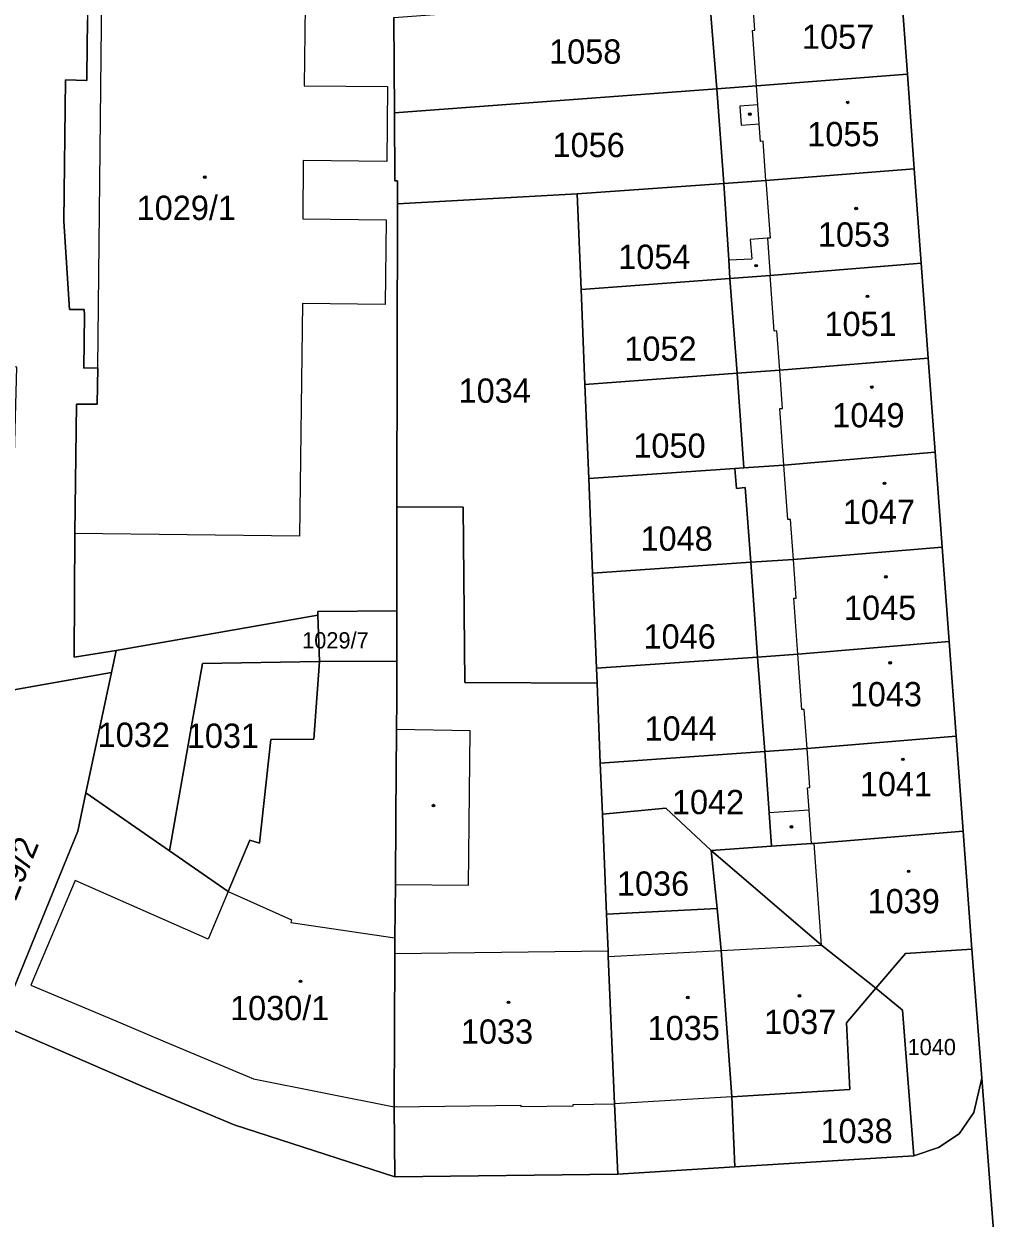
# Model space of a CAD drawing. Extents: x -596233 to -595156, y -1161235 to -1159375.
# Drawn here: x -596154.7 to -596086.2, y -1161041.4 to -1160957.8 of the extents above; entities that cross this region are included whole.
import ezdxf

# ---------------------------------------------------------------- set-up
doc = ezdxf.new("R2010")
doc.units = 0
for name, color, linetype in [('KN_CAR_KR', 7, 'Continuous'), ('KN_KULTURY', 7, 'Continuous'), ('KN_PARC_CIS_POZ', 7, 'Continuous'), ('KN_PARC_CIS_STAV', 7, 'Continuous'), ('KN_PARC_PLOCHA', 7, 'Continuous'), ('parcely_l', 7, 'Continuous')]:
    doc.layers.add(name, color=color, linetype=linetype)

msp = doc.modelspace()

# ---------------------------------------------------------------- linework, layer by layer
at = {"layer": 'KN_CAR_KR'}
for points in [[(-596149.51, -1160981.88), (-596149.14, -1160947.02)], [(-596134.89, -1160947.17), (-596135.06, -1160962.12)], [(-596103.5, -1160958.24), (-596103.7, -1160955.48)], [(-596103.68, -1160958.26), (-596103.5, -1160958.24)], [(-596103.39, -1160962.13), (-596103.68, -1160958.26)], [(-596135.06, -1160962.12), (-596129.23, -1160962.17)], [(-596129.23, -1160962.17), (-596129.28, -1160967.44)], [(-596103.29, -1160963.45), (-596103.39, -1160962.13)], [(-596103.29, -1160963.45), (-596104.56, -1160963.55)], [(-596104.56, -1160963.55), (-596104.46, -1160964.88)], [(-596103.2, -1160964.79), (-596103.29, -1160963.45)], [(-596104.46, -1160964.88), (-596103.2, -1160964.79)], [(-596103.11, -1160966.02), (-596103.2, -1160964.79)], [(-596102.93, -1160966.01), (-596103.11, -1160966.02)], [(-596102.73, -1160968.76), (-596102.93, -1160966.01)], [(-596135.13, -1160967.35), (-596135.15, -1160971.45)], [(-596129.28, -1160967.44), (-596135.13, -1160967.35)], [(-596102.73, -1160968.76), (-596102.44, -1160972.79)], [(-596135.15, -1160971.45), (-596129.32, -1160971.52)], [(-596129.32, -1160971.52), (-596129.39, -1160977.44)], [(-596102.62, -1160972.8), (-596103.83, -1160972.89)], [(-596103.83, -1160972.89), (-596103.73, -1160974.24)], [(-596102.44, -1160972.79), (-596102.62, -1160972.8)], [(-596102.62, -1160972.8), (-596102.52, -1160974.15)], [(-596105.34, -1160974.31), (-596103.73, -1160974.24)], [(-596102.52, -1160974.15), (-596102.43, -1160975.4)], [(-596102.15, -1160979.3), (-596102.43, -1160975.4)], [(-596135.19, -1160977.38), (-596135.4, -1160993.66)], [(-596129.39, -1160977.44), (-596135.19, -1160977.38)], [(-596101.97, -1160979.28), (-596102.15, -1160979.3)], [(-596101.77, -1160982.03), (-596101.97, -1160979.28)], [(-596101.57, -1160984.72), (-596101.77, -1160982.03)], [(-596101.75, -1160984.73), (-596101.57, -1160984.72)], [(-596101.47, -1160988.68), (-596101.75, -1160984.73)], [(-596101.38, -1160989.97), (-596101.47, -1160988.68)], [(-596101.19, -1160992.5), (-596101.38, -1160989.97)], [(-596101.01, -1160992.49), (-596101.19, -1160992.5)], [(-596100.81, -1160995.28), (-596101.01, -1160992.49)], [(-596135.4, -1160993.66), (-596151.12, -1160993.47)], [(-596100.61, -1160998), (-596100.81, -1160995.28)], [(-596100.79, -1160998.01), (-596100.61, -1160998)], [(-596100.51, -1161001.92), (-596100.79, -1160998.01)], [(-596100.23, -1161005.8), (-596100.51, -1161001.92)], [(-596100.05, -1161005.79), (-596100.23, -1161005.8)], [(-596099.85, -1161008.53), (-596100.05, -1161005.79)], [(-596123.44, -1161007.29), (-596128.6, -1161007.2)], [(-596123.57, -1161018.08), (-596123.44, -1161007.29)], [(-596099.65, -1161011.26), (-596099.85, -1161008.53)], [(-596099.83, -1161011.27), (-596099.65, -1161011.26)], [(-596099.71, -1161012.84), (-596099.83, -1161011.27)], [(-596099.71, -1161012.84), (-596102.51, -1161013.03)], [(-596099.54, -1161015.18), (-596099.71, -1161012.84)], [(-596098.85, -1161022.29), (-596099.36, -1161015.17)], [(-596151.11, -1161017.77), (-596154.21, -1161025.09)], [(-596141.78, -1161021.87), (-596151.11, -1161017.77)], [(-596128.68, -1161018.05), (-596123.57, -1161018.08)], [(-596140.38, -1161018.54), (-596141.78, -1161021.87)], [(-596140.38, -1161018.54), (-596135.95, -1161020.52)], [(-596135.95, -1161020.52), (-596136, -1161020.71)], [(-596136, -1161020.71), (-596128.71, -1161021.78)], [(-596105.86, -1161022.67), (-596098.85, -1161022.29)], [(-596128.72, -1161022.88), (-596113.79, -1161022.68)], [(-596113.77, -1161023.09), (-596105.86, -1161022.67)], [(-596154.21, -1161025.09), (-596148.26, -1161027.59)], [(-596148.26, -1161027.59), (-596144.8, -1161029.05)], [(-596144.8, -1161029.05), (-596138.62, -1161031.65)], [(-596138.62, -1161031.65), (-596128.76, -1161033.61)], [(-596128.76, -1161033.61), (-596119.89, -1161033.49)], [(-596119.89, -1161033.49), (-596119.89, -1161033.59)], [(-596116.24, -1161033.45), (-596113.34, -1161033.41)], [(-596116.24, -1161033.55), (-596116.24, -1161033.45)], [(-596105.12, -1161032.9), (-596113.34, -1161033.41)], [(-596119.89, -1161033.59), (-596116.24, -1161033.55)]]:
    msp.add_lwpolyline(points, dxfattribs=at)
at = {"layer": 'KN_KULTURY'}
for centre, radius in [((-596097.01, -1160963.29), 0.09), ((-596097.01, -1160963.29), 0.0398), ((-596103.86, -1160964.12), 0.09), ((-596103.86, -1160964.12), 0.0398), ((-596142.03, -1160968.52), 0.09), ((-596142.03, -1160968.52), 0.0398), ((-596096.41, -1160970.72), 0.09), ((-596096.41, -1160970.72), 0.0398), ((-596103.42, -1160974.72), 0.09), ((-596103.42, -1160974.72), 0.0398), ((-596095.62, -1160976.87), 0.09), ((-596095.62, -1160976.87), 0.0398), ((-596095.32, -1160983.22), 0.09), ((-596095.32, -1160983.22), 0.0398), ((-596094.43, -1160989.96), 0.09), ((-596094.43, -1160989.96), 0.0398), ((-596094.33, -1160996.51), 0.09), ((-596094.33, -1160996.51), 0.0398), ((-596094.03, -1161002.53), 0.09), ((-596094.03, -1161002.53), 0.0398), ((-596093.14, -1161009.28), 0.09), ((-596093.14, -1161009.28), 0.0398), ((-596126.01, -1161012.52), 0.09), ((-596126.01, -1161012.52), 0.0398), ((-596100.95, -1161014.01), 0.09), ((-596100.95, -1161014.01), 0.0398), ((-596092.74, -1161017.12), 0.09), ((-596092.74, -1161017.12), 0.0398), ((-596135.32, -1161024.82), 0.09), ((-596135.32, -1161024.82), 0.0398), ((-596108.21, -1161025.95), 0.09), ((-596108.21, -1161025.95), 0.0398), ((-596100.39, -1161025.84), 0.09), ((-596100.39, -1161025.84), 0.0398), ((-596120.76, -1161026.29), 0.09), ((-596120.76, -1161026.29), 0.0398)]:
    msp.add_circle(centre, radius, dxfattribs=at)
at = {"layer": 'KN_PARC_PLOCHA'}
for points in [[(-596086.53, -1161045.93), (-596087.62, -1161031.61), (-596088.31, -1161022.58), (-596088.92, -1161014.3), (-596089.41, -1161007.67), (-596089.9, -1161001.04), (-596090.39, -1160994.43), (-596090.88, -1160987.77), (-596091.37, -1160981.19), (-596091.86, -1160974.55), (-596092.35, -1160967.94), (-596092.83, -1160961.32), (-596093.32, -1160954.71), (-596093.81, -1160948.09), (-596094.3, -1160941.49), (-596094.79, -1160934.88), (-596095.28, -1160928.26), (-596095.77, -1160921.64), (-596096.55, -1160911.02), (-596097.11, -1160904.04), (-596097.64, -1160897.55), (-596098.74, -1160883.49)], [(-596150.24, -1160957.5), (-596150.28, -1160961.4), (-596150.29, -1160961.76), (-596151.77, -1160961.7), (-596151.89, -1160971.6), (-596151.51, -1160977.8), (-596150.47, -1160977.79), (-596150.46, -1160978.18), (-596150.5, -1160981.89), (-596149.51, -1160981.88), (-596149.56, -1160984.42), (-596151.01, -1160984.42), (-596151.12, -1160993.47), (-596151.17, -1161002.14), (-596148.24, -1161001.67), (-596148.56, -1161003.2), (-596155.8, -1161004.49), (-596155.18, -1160981.83), (-596156.75, -1160981.77), (-596156.37, -1160948.33)], [(-596128.78, -1160957.34), (-596128.74, -1160964.02), (-596128.71, -1160968.79), (-596128.53, -1160968.78), (-596128.53, -1160970.4), (-596128.57, -1160991.61), (-596128.58, -1160998.89), (-596134.1, -1160998.93), (-596134.1, -1160999.19), (-596148.24, -1161001.67), (-596151.17, -1161002.14), (-596151.12, -1160993.47), (-596151.01, -1160984.42), (-596149.56, -1160984.42), (-596149.51, -1160981.88), (-596150.5, -1160981.89), (-596150.46, -1160978.18), (-596150.47, -1160977.79), (-596151.51, -1160977.8), (-596151.89, -1160971.6), (-596151.77, -1160961.7), (-596150.29, -1160961.76), (-596150.28, -1160961.4), (-596150.24, -1160957.5)], [(-596156.45, -1161027.81), (-596146.15, -1161032.28), (-596139.97, -1161034.87), (-596128.71, -1161038.52), (-596113.11, -1161038.33), (-596104.91, -1161037.82), (-596092.38, -1161037.03), (-596090.64, -1161036.46), (-596089.21, -1161035.5), (-596088.17, -1161034), (-596087.62, -1161031.61), (-596086.53, -1161045.93)]]:
    msp.add_lwpolyline(points, dxfattribs=at)
for points in [[(-596092.83, -1160961.32), (-596103.39, -1160962.13), (-596106.18, -1160962.34), (-596106.7, -1160955.7), (-596103.7, -1160955.48), (-596093.32, -1160954.71)], [(-596106.18, -1160962.34), (-596128.74, -1160964.02), (-596128.78, -1160957.34), (-596106.7, -1160955.7)], [(-596092.35, -1160967.94), (-596102.73, -1160968.76), (-596105.69, -1160968.97), (-596106.18, -1160962.34), (-596103.39, -1160962.13), (-596092.83, -1160961.32)], [(-596105.69, -1160968.97), (-596115.95, -1160969.7), (-596128.53, -1160970.4), (-596128.53, -1160968.78), (-596128.71, -1160968.79), (-596128.74, -1160964.02), (-596106.18, -1160962.34)], [(-596091.86, -1160974.55), (-596102.43, -1160975.4), (-596105.25, -1160975.61), (-596105.34, -1160974.31), (-596105.69, -1160968.97), (-596102.73, -1160968.76), (-596092.35, -1160967.94)], [(-596105.25, -1160975.61), (-596115.68, -1160976.38), (-596115.95, -1160969.7), (-596105.69, -1160968.97), (-596105.34, -1160974.31)], [(-596115.68, -1160976.38), (-596115.41, -1160983.04), (-596115.14, -1160989.63), (-596114.87, -1160996.24), (-596114.6, -1161002.9), (-596114.56, -1161003.95), (-596123.82, -1161003.91), (-596123.93, -1160991.62), (-596128.57, -1160991.61), (-596128.53, -1160970.4), (-596115.95, -1160969.7)], [(-596091.37, -1160981.19), (-596101.77, -1160982.03), (-596104.75, -1160982.25), (-596105.25, -1160975.61), (-596102.43, -1160975.4), (-596091.86, -1160974.55)], [(-596104.75, -1160982.25), (-596115.41, -1160983.04), (-596115.68, -1160976.38), (-596105.25, -1160975.61)], [(-596090.88, -1160987.77), (-596101.47, -1160988.68), (-596104.28, -1160988.88), (-596104.75, -1160982.25), (-596101.77, -1160982.03), (-596091.37, -1160981.19)], [(-596104.28, -1160988.88), (-596104.9, -1160988.92), (-596115.14, -1160989.63), (-596115.41, -1160983.04), (-596104.75, -1160982.25)], [(-596090.39, -1160994.43), (-596100.81, -1160995.28), (-596103.79, -1160995.48), (-596104.18, -1160990.25), (-596104.8, -1160990.32), (-596104.9, -1160988.92), (-596104.28, -1160988.88), (-596101.47, -1160988.68), (-596090.88, -1160987.77)], [(-596103.79, -1160995.48), (-596114.87, -1160996.24), (-596115.14, -1160989.63), (-596104.9, -1160988.92), (-596104.8, -1160990.32), (-596104.18, -1160990.25)], [(-596114.56, -1161003.95), (-596114.33, -1161009.54), (-596114.18, -1161013.13), (-596113.9, -1161020.13), (-596113.79, -1161022.68), (-596113.77, -1161023.09), (-596113.34, -1161033.41), (-596113.11, -1161038.33), (-596128.71, -1161038.52), (-596128.76, -1161033.61), (-596128.72, -1161022.88), (-596128.71, -1161021.78), (-596128.68, -1161018.05), (-596128.64, -1161013.28), (-596128.6, -1161007.2), (-596128.58, -1161005.14), (-596128.59, -1161002.41), (-596128.58, -1160998.89), (-596128.57, -1160991.61), (-596123.93, -1160991.62), (-596123.82, -1161003.91)], [(-596089.9, -1161001.04), (-596100.51, -1161001.92), (-596103.33, -1161002.12), (-596103.79, -1160995.48), (-596100.81, -1160995.28), (-596090.39, -1160994.43)], [(-596103.33, -1161002.12), (-596114.6, -1161002.9), (-596114.87, -1160996.24), (-596103.79, -1160995.48)], [(-596133.99, -1161002.43), (-596142.19, -1161002.57), (-596144.49, -1161015.69), (-596150.35, -1161011.63), (-596148.56, -1161003.2), (-596148.24, -1161001.67), (-596134.1, -1160999.19)], [(-596128.59, -1161002.41), (-596133.99, -1161002.43), (-596134.1, -1160999.19), (-596134.1, -1160998.93), (-596128.58, -1160998.89)], [(-596089.41, -1161007.67), (-596099.85, -1161008.53), (-596102.8, -1161008.74), (-596103.33, -1161002.12), (-596100.51, -1161001.92), (-596089.9, -1161001.04)], [(-596128.71, -1161038.52), (-596139.97, -1161034.87), (-596146.15, -1161032.28), (-596156.45, -1161027.81), (-596150.92, -1161014.31), (-596150.35, -1161011.63), (-596144.49, -1161015.69), (-596140.38, -1161018.54), (-596138.87, -1161014.94), (-596138.19, -1161015.15), (-596137.4, -1161007.9), (-596134.39, -1161007.88), (-596133.99, -1161002.43), (-596128.59, -1161002.41), (-596128.58, -1161005.14), (-596128.6, -1161007.2), (-596128.64, -1161013.28), (-596128.68, -1161018.05), (-596128.71, -1161021.78), (-596128.72, -1161022.88), (-596128.76, -1161033.61)], [(-596144.49, -1161015.69), (-596142.19, -1161002.57), (-596133.99, -1161002.43), (-596134.39, -1161007.88), (-596137.4, -1161007.9), (-596138.19, -1161015.15), (-596138.87, -1161014.94), (-596140.38, -1161018.54)], [(-596102.8, -1161008.74), (-596114.33, -1161009.54), (-596114.56, -1161003.95), (-596114.6, -1161002.9), (-596103.33, -1161002.12)], [(-596150.35, -1161011.63), (-596150.92, -1161014.31), (-596156.45, -1161027.81), (-596162.01, -1161025.62), (-596160.67, -1161022.47), (-596156.25, -1161012.09), (-596156, -1161012.2), (-596155.87, -1161007.25), (-596155.8, -1161004.49), (-596148.56, -1161003.2)], [(-596088.92, -1161014.3), (-596099.36, -1161015.17), (-596099.54, -1161015.18), (-596102.35, -1161015.37), (-596102.51, -1161013.03), (-596102.8, -1161008.74), (-596099.85, -1161008.53), (-596089.41, -1161007.67)], [(-596102.35, -1161015.37), (-596106.56, -1161015.66), (-596109.75, -1161012.69), (-596114.18, -1161013.13), (-596114.33, -1161009.54), (-596102.8, -1161008.74), (-596102.51, -1161013.03)], [(-596106.56, -1161015.66), (-596106.15, -1161019.73), (-596113.9, -1161020.13), (-596114.18, -1161013.13), (-596109.75, -1161012.69)], [(-596088.31, -1161022.58), (-596092.95, -1161022.87), (-596095.03, -1161025.3), (-596098.85, -1161022.29), (-596106.56, -1161015.66), (-596102.35, -1161015.37), (-596099.54, -1161015.18), (-596099.36, -1161015.17), (-596088.92, -1161014.3)], [(-596095.03, -1161025.3), (-596097.1, -1161027.72), (-596096.86, -1161032.39), (-596105.12, -1161032.9), (-596105.86, -1161022.67), (-596106.15, -1161019.73), (-596106.56, -1161015.66), (-596098.85, -1161022.29)], [(-596105.12, -1161032.9), (-596104.91, -1161037.82), (-596113.11, -1161038.33), (-596113.34, -1161033.41), (-596113.77, -1161023.09), (-596113.79, -1161022.68), (-596113.9, -1161020.13), (-596106.15, -1161019.73), (-596105.86, -1161022.67)], [(-596087.62, -1161031.61), (-596088.17, -1161034), (-596089.21, -1161035.5), (-596090.64, -1161036.46), (-596092.38, -1161037.03), (-596093.16, -1161026.85), (-596095.03, -1161025.3), (-596092.95, -1161022.87), (-596088.31, -1161022.58)], [(-596092.38, -1161037.03), (-596104.91, -1161037.82), (-596105.12, -1161032.9), (-596096.86, -1161032.39), (-596097.1, -1161027.72), (-596095.03, -1161025.3), (-596093.16, -1161026.85)]]:
    msp.add_lwpolyline(points, close=True, dxfattribs=at)
at = {"layer": 'parcely_l'}
for points in [[(-596128.87, -1160942.29), (-596136.31, -1160942.21), (-596136.33, -1160947.15), (-596149.14, -1160947.02), (-596150.65, -1160947.06), (-596151.55, -1160948.06), (-596151.68, -1160949.51), (-596151.73, -1160957.1), (-596150.25, -1160957.14), (-596150.24, -1160957.5), (-596150.28, -1160961.4), (-596150.29, -1160961.76), (-596151.77, -1160961.7), (-596151.89, -1160971.6), (-596151.51, -1160977.8), (-596150.47, -1160977.79), (-596150.46, -1160978.18), (-596150.5, -1160981.89), (-596149.51, -1160981.88), (-596149.56, -1160984.42), (-596151.01, -1160984.42), (-596151.12, -1160993.47), (-596151.17, -1161002.14), (-596148.24, -1161001.67)], [(-596092.83, -1160961.32), (-596093.32, -1160954.71)], [(-596106.7, -1160955.7), (-596106.18, -1160962.34)], [(-596128.74, -1160964.02), (-596128.78, -1160957.34)], [(-596106.18, -1160962.34), (-596103.39, -1160962.13), (-596092.83, -1160961.32)], [(-596092.83, -1160961.32), (-596092.35, -1160967.94)], [(-596128.74, -1160964.02), (-596106.18, -1160962.34)], [(-596105.69, -1160968.97), (-596106.18, -1160962.34)], [(-596128.53, -1160970.4), (-596128.53, -1160968.78), (-596128.71, -1160968.79), (-596128.74, -1160964.02)], [(-596092.35, -1160967.94), (-596102.73, -1160968.76), (-596105.69, -1160968.97)], [(-596091.86, -1160974.55), (-596092.35, -1160967.94)], [(-596115.95, -1160969.7), (-596105.69, -1160968.97)], [(-596105.69, -1160968.97), (-596105.34, -1160974.31), (-596105.25, -1160975.61)], [(-596115.95, -1160969.7), (-596128.53, -1160970.4)], [(-596115.68, -1160976.38), (-596115.95, -1160969.7)], [(-596128.57, -1160991.61), (-596128.53, -1160970.4)], [(-596105.25, -1160975.61), (-596102.43, -1160975.4), (-596091.86, -1160974.55)], [(-596091.37, -1160981.19), (-596091.86, -1160974.55)], [(-596105.25, -1160975.61), (-596115.68, -1160976.38)], [(-596105.25, -1160975.61), (-596104.75, -1160982.25)], [(-596115.41, -1160983.04), (-596115.68, -1160976.38)], [(-596104.75, -1160982.25), (-596101.77, -1160982.03), (-596091.37, -1160981.19)], [(-596090.88, -1160987.77), (-596091.37, -1160981.19)], [(-596104.75, -1160982.25), (-596115.41, -1160983.04)], [(-596104.75, -1160982.25), (-596104.28, -1160988.88)], [(-596115.14, -1160989.63), (-596115.41, -1160983.04)], [(-596104.28, -1160988.88), (-596101.47, -1160988.68), (-596090.88, -1160987.77)], [(-596090.88, -1160987.77), (-596090.39, -1160994.43)], [(-596104.9, -1160988.92), (-596115.14, -1160989.63)], [(-596104.28, -1160988.88), (-596104.9, -1160988.92)], [(-596103.79, -1160995.48), (-596104.18, -1160990.25), (-596104.8, -1160990.32), (-596104.9, -1160988.92)], [(-596115.14, -1160989.63), (-596114.87, -1160996.24)], [(-596128.58, -1160998.89), (-596128.57, -1160991.61)], [(-596114.56, -1161003.95), (-596123.82, -1161003.91), (-596123.93, -1160991.62), (-596128.57, -1160991.61)], [(-596103.79, -1160995.48), (-596100.81, -1160995.28), (-596090.39, -1160994.43)], [(-596090.39, -1160994.43), (-596089.9, -1161001.04)], [(-596103.79, -1160995.48), (-596114.87, -1160996.24)], [(-596103.33, -1161002.12), (-596103.79, -1160995.48)], [(-596114.87, -1160996.24), (-596114.6, -1161002.9)], [(-596148.24, -1161001.67), (-596134.1, -1160999.19)], [(-596134.1, -1160999.19), (-596134.1, -1160998.93), (-596128.58, -1160998.89)], [(-596134.1, -1160999.19), (-596133.99, -1161002.43)], [(-596128.58, -1160998.89), (-596128.59, -1161002.41)], [(-596148.24, -1161001.67), (-596148.56, -1161003.2)], [(-596103.33, -1161002.12), (-596100.51, -1161001.92), (-596089.9, -1161001.04)], [(-596089.9, -1161001.04), (-596089.41, -1161007.67)], [(-596144.49, -1161015.69), (-596142.19, -1161002.57), (-596133.99, -1161002.43)], [(-596133.99, -1161002.43), (-596134.39, -1161007.88), (-596137.4, -1161007.9), (-596138.19, -1161015.15), (-596138.87, -1161014.94), (-596140.38, -1161018.54), (-596144.49, -1161015.69)], [(-596128.59, -1161002.41), (-596133.99, -1161002.43)], [(-596128.71, -1161038.52), (-596128.76, -1161033.61), (-596128.72, -1161022.88), (-596128.71, -1161021.78), (-596128.68, -1161018.05), (-596128.64, -1161013.28), (-596128.6, -1161007.2), (-596128.58, -1161005.14), (-596128.59, -1161002.41)], [(-596114.6, -1161002.9), (-596103.33, -1161002.12)], [(-596102.8, -1161008.74), (-596103.33, -1161002.12)], [(-596148.56, -1161003.2), (-596155.8, -1161004.49)], [(-596150.35, -1161011.63), (-596148.56, -1161003.2)], [(-596114.56, -1161003.95), (-596114.6, -1161002.9)], [(-596114.33, -1161009.54), (-596114.56, -1161003.95)], [(-596102.8, -1161008.74), (-596099.85, -1161008.53), (-596089.41, -1161007.67)], [(-596089.41, -1161007.67), (-596088.92, -1161014.3)], [(-596114.33, -1161009.54), (-596102.8, -1161008.74)], [(-596102.8, -1161008.74), (-596102.51, -1161013.03), (-596102.35, -1161015.37)], [(-596114.18, -1161013.13), (-596114.33, -1161009.54)], [(-596150.35, -1161011.63), (-596150.92, -1161014.31), (-596156.45, -1161027.81)], [(-596144.49, -1161015.69), (-596150.35, -1161011.63)], [(-596106.56, -1161015.66), (-596109.75, -1161012.69), (-596114.18, -1161013.13)], [(-596113.9, -1161020.13), (-596114.18, -1161013.13)], [(-596102.35, -1161015.37), (-596099.54, -1161015.18), (-596099.36, -1161015.17), (-596088.92, -1161014.3)], [(-596088.92, -1161014.3), (-596088.31, -1161022.58)], [(-596102.35, -1161015.37), (-596106.56, -1161015.66)], [(-596095.03, -1161025.3), (-596098.85, -1161022.29), (-596106.56, -1161015.66)], [(-596106.56, -1161015.66), (-596106.15, -1161019.73)], [(-596113.9, -1161020.13), (-596106.15, -1161019.73)], [(-596106.15, -1161019.73), (-596105.86, -1161022.67), (-596105.12, -1161032.9)], [(-596113.11, -1161038.33), (-596113.34, -1161033.41), (-596113.77, -1161023.09), (-596113.79, -1161022.68), (-596113.9, -1161020.13)], [(-596095.03, -1161025.3), (-596092.95, -1161022.87), (-596088.31, -1161022.58)], [(-596088.31, -1161022.58), (-596087.62, -1161031.61)], [(-596105.12, -1161032.9), (-596096.86, -1161032.39), (-596097.1, -1161027.72), (-596095.03, -1161025.3)], [(-596095.03, -1161025.3), (-596093.16, -1161026.85), (-596092.38, -1161037.03)], [(-596156.45, -1161027.81), (-596146.15, -1161032.28), (-596139.97, -1161034.87), (-596128.71, -1161038.52)], [(-596092.38, -1161037.03), (-596090.64, -1161036.46), (-596089.21, -1161035.5), (-596088.17, -1161034), (-596087.62, -1161031.61)], [(-596087.62, -1161031.61), (-596086.53, -1161045.93), (-596085.82, -1161046), (-596084.81, -1161046.41), (-596083.74, -1161047.37), (-596083.09, -1161048.7), (-596082.84, -1161049.96), (-596080.5, -1161081.32), (-596080.6, -1161082.51), (-596081.04, -1161083.52), (-596081.76, -1161084.36), (-596083.05, -1161084.92), (-596083.79, -1161099.73)], [(-596105.12, -1161032.9), (-596104.91, -1161037.82)], [(-596104.91, -1161037.82), (-596092.38, -1161037.03)], [(-596128.71, -1161038.52), (-596113.11, -1161038.33)], [(-596113.11, -1161038.33), (-596104.91, -1161037.82)]]:
    msp.add_lwpolyline(points, dxfattribs=at)

# ---------------------------------------------------------------- texts
at = {"layer": 'KN_PARC_CIS_POZ'}
for s, height, p in [('1058', 1.7, (-596117.9166, -1160960.58)), ('1056', 1.7, (-596117.6766, -1160967.12)), ('1054', 1.7, (-596113.0766, -1160974.95)), ('1052', 1.7, (-596112.6466, -1160981.38)), ('1034', 1.7, (-596124.2566, -1160984.32)), ('1050', 1.7, (-596112.0166, -1160988.17)), ('1048', 1.7, (-596111.5166, -1160994.68)), ('1046', 1.7, (-596111.3066, -1161001.53)), ('1029/7', 1.14, (-596135.21, -1161001.52)), ('1032', 1.7, (-596149.5266, -1161008.41)), ('1044', 1.7, (-596111.2366, -1161007.97)), ('1031', 1.7, (-596143.2866, -1161008.48)), ('1042', 1.7, (-596109.3166, -1161013.12)), ('1036', 1.7, (-596113.1666, -1161018.83)), ('1040', 1.14, (-596092.82, -1161029.99)), ('1038', 1.7, (-596098.9166, -1161036.14))]:
    msp.add_text(s, height=height, dxfattribs=at).set_placement(p)
msp.add_text('1029/2', height=1.7, rotation=67.799706, dxfattribs=at).set_placement((-596156.2329, -1161021.6107))
at = {"layer": 'KN_PARC_CIS_STAV'}
for s, p in [('1057', (-596100.2066, -1160959.54)), ('1055', (-596099.8366, -1160966.36)), ('1029/1', (-596146.7966, -1160971.52)), ('1053', (-596099.0966, -1160973.39)), ('1051', (-596098.6366, -1160979.65)), ('1049', (-596098.0866, -1160986.04)), ('1047', (-596097.3566, -1160992.81)), ('1045', (-596097.2666, -1160999.52)), ('1043', (-596096.8666, -1161005.57)), ('1041', (-596096.1566, -1161011.86)), ('1039', (-596095.6166, -1161020.06)), ('1030/1', (-596140.2566, -1161027.54)), ('1037', (-596102.8666, -1161028.51)), ('1033', (-596124.0966, -1161029.19)), ('1035', (-596111.0166, -1161028.94))]:
    msp.add_text(s, height=1.7, dxfattribs=at).set_placement(p)

doc.saveas('drawing.dxf')
